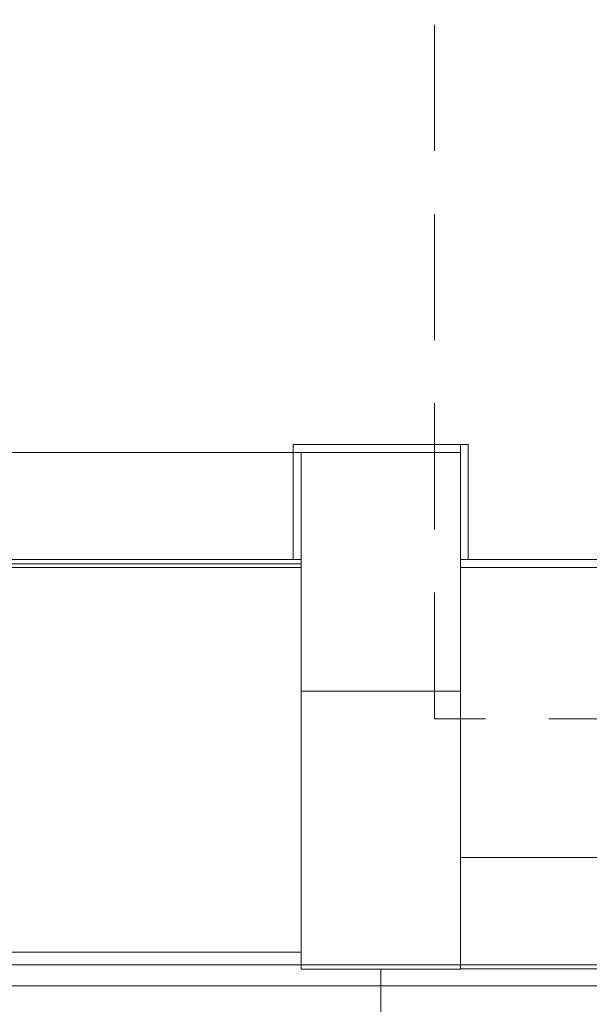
# Model space of a CAD drawing. Header units: millimetres. Extents: x 2 to 902, y -447 to 199.
# Tile 863 of 1056: x 42.2 to 43.63, y 179.83 to 182.3. Entities that reach past the tile are written whole.
import ezdxf

# ---------------------------------------------------------------- set-up
doc = ezdxf.new("R2010")
doc.units = ezdxf.units.MM
doc.header["$MEASUREMENT"] = 0
doc.linetypes.add('HIDDEN2', pattern=[0.47625, 0.3175, -0.15875])
for name, color, linetype, lineweight in [('DI-Detalhes', 1, 'HIDDEN2', 9), ('IFC-Laje-Contorno', 134, 'Continuous', 5), ('IFC-Parede padrão-Contorno', 44, 'Continuous', 5), ('IFC-Parede-Contorno', 42, 'Continuous', 5), ('IFC-Pilar-Contorno', 83, 'Continuous', 5), ('IFC-Viga-Contorno', 66, 'Continuous', 5)]:
    doc.layers.add(name, color=color, linetype=linetype, lineweight=lineweight)

msp = doc.modelspace()

# ---------------------------------------------------------------- linework, layer by layer
at = {"layer": 'DI-Detalhes'}
msp.add_lwpolyline([(43.2408, 188.8119), (48.132, 188.8119), (48.132, 180.5447), (43.2408, 180.5447), (43.2408, 188.8119)], dxfattribs=at)
at = {"layer": 'IFC-Laje-Contorno', "color": 7, "lineweight": 5}
for p, q in [((36.2771, 180.9252), (42.9061, 180.9252)), ((36.2771, 180.9252), (42.9061, 180.9252)), ((43.3061, 180.9252), (44.0951, 180.9252)), ((32.7871, 179.9574), (42.9061, 179.9574)), ((40.5266, 179.9252), (42.9061, 179.9252)), ((43.1066, 153.843), (43.1066, 179.9145))]:
    msp.add_line(p, q, dxfattribs=at)
at = {"layer": 'IFC-Parede padrão-Contorno', "color": 7, "lineweight": 5}
for p, q in [((42.8861, 181.2264), (42.8861, 181.2345)), ((42.8861, 181.2345), (43.1348, 181.2345)), ((42.8861, 181.2145), (42.8861, 181.2264)), ((43.1348, 181.2345), (43.3061, 181.2345)), ((43.3061, 181.2345), (43.318, 181.2345)), ((43.3061, 181.1165), (43.3061, 181.2345)), ((43.318, 181.2345), (43.3261, 181.2345)), ((43.3261, 181.0632), (43.3261, 181.2345)), ((42.8861, 181.2145), (43.0574, 181.2145)), ((42.8861, 181.1047), (42.8861, 181.2145)), ((42.9061, 181.0551), (42.9061, 181.2145)), ((43.0574, 181.2145), (43.3061, 181.2145)), ((42.8861, 180.9452), (42.8861, 181.1047)), ((43.3261, 180.9452), (43.3261, 181.0632)), ((38.9933, 180.9252), (42.9061, 180.9252)), ((40.2099, 180.9452), (42.9061, 180.9452)), ((43.3061, 180.9452), (43.6022, 180.9452)), ((43.3061, 180.9252), (43.51, 180.9252)), ((43.51, 180.9252), (43.8061, 180.9252)), ((43.6022, 180.9452), (43.8061, 180.9452))]:
    msp.add_line(p, q, dxfattribs=at)
at = {"layer": 'IFC-Parede-Contorno', "color": 7, "lineweight": 5}
for p, q in [((41.7404, 179.9253), (66.7838, 179.9253)), ((41.7404, 179.8725), (66.7838, 179.8725))]:
    msp.add_line(p, q, dxfattribs=at)
at = {"layer": 'IFC-Pilar-Contorno', "color": 7, "lineweight": 5}
for p, q in [((42.9061, 181.2145), (43.3061, 181.2145)), ((42.9061, 181.2145), (42.9061, 181.2145)), ((42.9061, 181.2145), (42.9696, 181.2145)), ((42.9061, 180.7096), (42.9061, 181.2145)), ((42.9061, 181.2145), (43.2427, 181.2145)), ((42.9696, 181.2145), (43.3061, 181.2145)), ((43.3061, 179.9145), (43.3061, 181.2145)), ((43.3061, 181.1193), (43.3061, 181.2145)), ((43.3061, 180.7096), (43.3061, 181.2145)), ((42.9061, 180.6145), (42.9061, 181.1193)), ((43.3061, 180.6145), (43.3061, 181.1193)), ((43.3061, 179.9253), (43.3061, 180.9252)), ((42.9061, 180.6145), (42.9061, 180.7096)), ((43.3061, 180.6145), (43.3061, 180.7096)), ((42.9061, 179.9145), (42.9061, 180.6145)), ((42.9061, 180.6145), (43.2427, 180.6145)), ((42.9061, 179.9253), (42.9061, 180.6145)), ((42.9061, 180.6145), (42.9696, 180.6145)), ((42.9696, 180.6145), (43.3061, 180.6145)), ((43.2427, 180.6145), (43.3061, 180.6145)), ((42.9061, 179.9145), (43.3061, 179.9145))]:
    msp.add_line(p, q, dxfattribs=at)
at = {"layer": 'IFC-Viga-Contorno', "color": 7, "lineweight": 5}
for p, q in [((41.8698, 181.2145), (42.9061, 181.2145)), ((41.8698, 181.2145), (42.8861, 181.2145)), ((36.2771, 180.9345), (42.9061, 180.9345)), ((43.3061, 180.1959), (49.9637, 180.1959)), ((43.3061, 180.1959), (49.9637, 180.1959)), ((43.3061, 179.9159), (46.6915, 179.9159))]:
    msp.add_line(p, q, dxfattribs=at)

doc.saveas('drawing.dxf')
